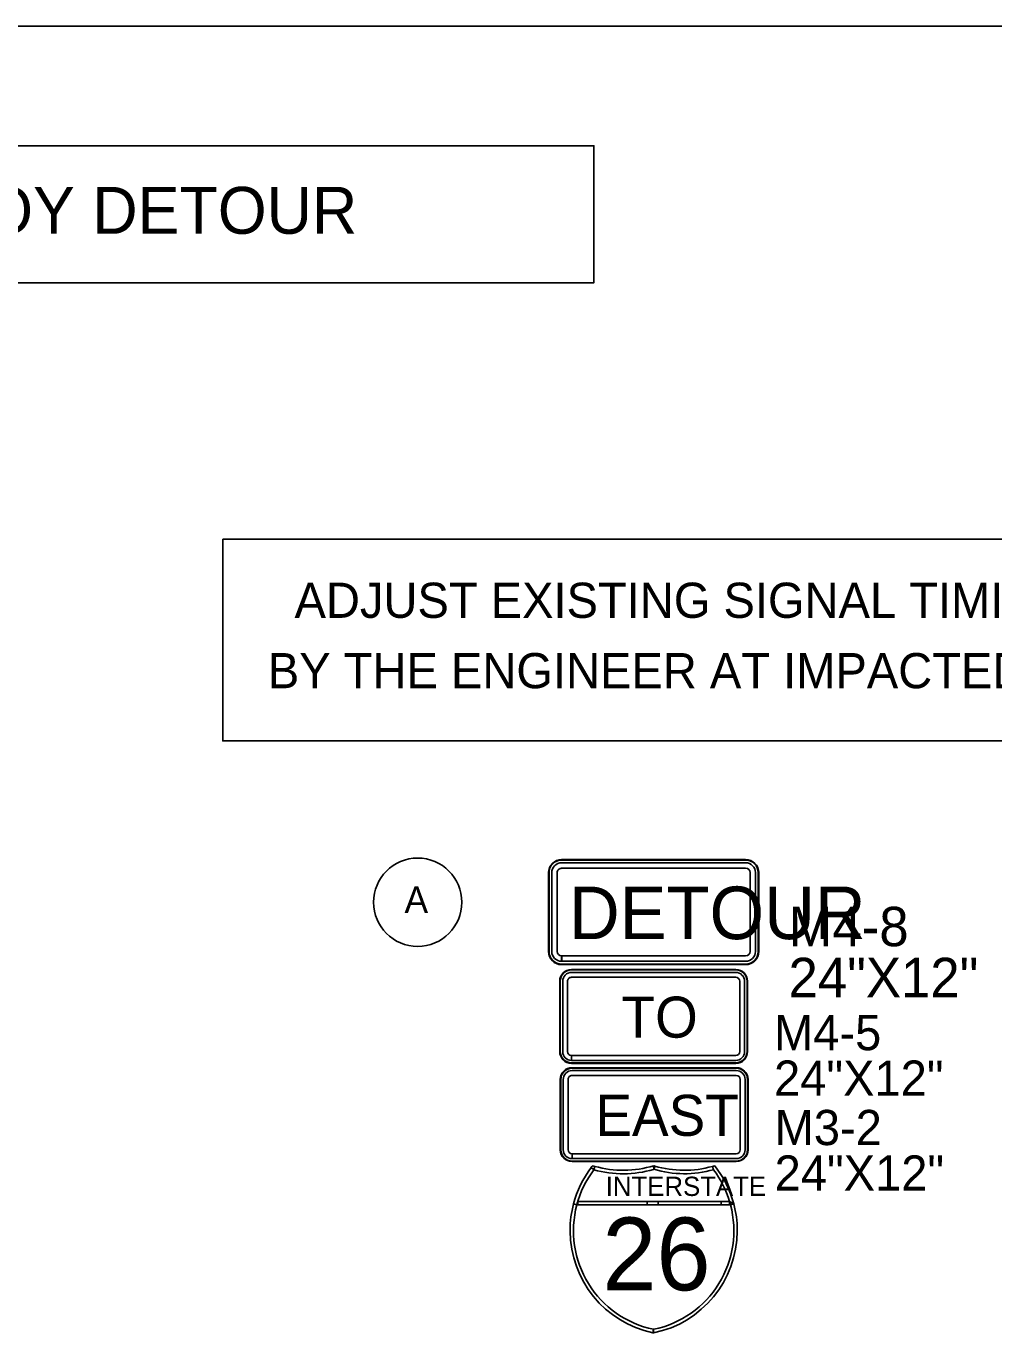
# Model space of a CAD drawing. Extents: x 886234 to 968767, y 455416 to 684046.
# Drawn here: x 914719 to 918843, y 530129 to 535699 of the extents above; entities that cross this region are included whole.
import ezdxf

# ---------------------------------------------------------------- set-up
doc = ezdxf.new("R2010")
doc.units = 0
for name, color, linetype in [('Scratch_Level_3', 7, 'Continuous'), ('TC DEV SIGN BLACK 239', 7, 'Continuous'), ('TC DEV SIGN BLACK ZERO', 7, 'Continuous'), ('TC DEV SIGN ORANGE', 7, 'Continuous'), ('TC DEV SIGN WHITE', 7, 'Continuous'), ('TC LABEL TEXT', 7, 'Continuous')]:
    doc.layers.add(name, color=color, linetype=linetype)

msp = doc.modelspace()

# ---------------------------------------------------------------- linework, layer by layer
at = {"layer": 'Scratch_Level_3'}
msp.add_line((904674.3, 535698.9), (939863.1, 535698.9), dxfattribs=at)
at = {"layer": 'TC DEV SIGN BLACK 239'}
for p, q in [((917007.9, 531209.4), (917007.9, 530909.4)), ((917028.7, 531209.4), (917028.7, 530909.4)), ((917745.5, 531246.9), (917045.4, 531246.9)), ((917745.5, 531226), (917045.4, 531226)), ((917762.1, 530909.4), (917762.1, 531209.4)), ((917783, 530909.4), (917783, 531209.4)), ((917045.4, 530871.9), (917045.4, 530892.7)), ((917045.6, 530892.7), (917745.5, 530892.7)), ((917045.6, 530892.7), (917045.6, 530871.9)), ((917045.6, 530871.9), (917745.5, 530871.9))]:
    msp.add_line(p, q, dxfattribs=at)
for centre, major_axis, start_param, end_param in [((917045.4, 531209.4), (37.5, 0), 1.570796, 3.141593), ((917045.4, 531209.4), (16.7, 0), 1.570796, 3.141593), ((917745.5, 531209.4), (37.5, 0), 0, 1.570796), ((917745.5, 531209.4), (16.7, 0), 0, 1.570796), ((917045.4, 530909.4), (37.5, 0), 3.141593, 4.712389), ((917045.4, 530909.4), (16.7, 0), 3.141593, 4.712389), ((917745.5, 530909.4), (37.5, 0), 4.712389, 6.283185), ((917745.5, 530909.4), (16.7, 0), 4.712389, 6.283185)]:
    msp.add_ellipse(centre, major_axis=major_axis, ratio=0.999865, start_param=start_param, end_param=end_param, dxfattribs=at)
at = {"layer": 'TC DEV SIGN BLACK ZERO'}
for p, q in [((917785.2, 532146.7), (917001.1, 532146.7)), ((916945.1, 532090.7), (916945.1, 531754.7)), ((916947.4, 532090.7), (916947.4, 531754.7)), ((916947.4, 532090.7), (916947.4, 532090.7)), ((916959.1, 532090.7), (916959.1, 531754.7)), ((916982.4, 532090.7), (916982.4, 531754.7)), ((917001.1, 532144.4), (917001.1, 532144.4)), ((917785.2, 532144.4), (917001.1, 532144.4)), ((917785.2, 532132.7), (917001.1, 532132.7)), ((917785.2, 532109.4), (917001.1, 532109.4)), ((917785.2, 532144.4), (917785.2, 532144.4)), ((917803.9, 531754.7), (917803.9, 532090.7)), ((917827.2, 531754.7), (917827.2, 532090.7)), ((917838.9, 532090.7), (917838.9, 532090.7)), ((917838.9, 531754.7), (917838.9, 532090.7)), ((917841.2, 531754.7), (917841.2, 532090.7)), ((916947.4, 531754.7), (916947.4, 531754.7)), ((917001.1, 531712.7), (917001.1, 531736.1)), ((917001.1, 531698.7), (917001.1, 531701.1)), ((917001.1, 531701.1), (917001.1, 531701.1)), ((917001.1, 531701.1), (917785.2, 531701.1)), ((917001.1, 531701.1), (917001.1, 531698.7)), ((917001.3, 531736.1), (917785.2, 531736.1)), ((917001.3, 531736.1), (917001.3, 531712.7)), ((917001.3, 531712.7), (917785.2, 531712.7)), ((917785.2, 531701.1), (917785.2, 531701.1)), ((917838.9, 531754.7), (917838.9, 531754.7)), ((917001.1, 531698.7), (917785.2, 531698.7)), ((917743.2, 531677.9), (917043.1, 531677.9)), ((917043.1, 531675.8), (917043.1, 531675.8)), ((917743.2, 531675.8), (917043.1, 531675.8)), ((917743.2, 531665.4), (917043.1, 531665.4)), ((917743.2, 531644.6), (917043.1, 531644.6)), ((917743.2, 531675.8), (917743.2, 531675.8)), ((916993.1, 531627.9), (916993.1, 531327.9)), ((916995.2, 531627.9), (916995.2, 531327.9)), ((916995.2, 531627.9), (916995.2, 531627.9)), ((917005.6, 531627.9), (917005.6, 531327.9)), ((917026.5, 531627.9), (917026.5, 531327.9)), ((917759.9, 531327.9), (917759.9, 531627.9)), ((917780.7, 531327.9), (917780.7, 531627.9)), ((917791.2, 531627.9), (917791.2, 531627.9)), ((917791.2, 531327.9), (917791.2, 531627.9)), ((917793.2, 531327.9), (917793.2, 531627.9)), ((916995.2, 531327.9), (916995.2, 531327.9)), ((917043.1, 531290.4), (917043.1, 531311.2)), ((917043.3, 531311.2), (917743.2, 531311.2)), ((917043.3, 531311.2), (917043.3, 531290.4)), ((917791.2, 531327.9), (917791.2, 531327.9)), ((917043.1, 531277.9), (917043.1, 531280)), ((917043.1, 531280), (917043.1, 531280)), ((917043.2, 531280), (917743.2, 531280)), ((917043.2, 531280), (917043.2, 531277.9)), ((917043.2, 531277.9), (917743.2, 531277.9)), ((917043.3, 531290.4), (917743.2, 531290.4)), ((917745.5, 531259.4), (917045.4, 531259.4)), ((917045.4, 531257.3), (917045.4, 531257.3)), ((917745.5, 531257.3), (917045.4, 531257.3)), ((917743.2, 531280), (917743.2, 531280)), ((917745.5, 531257.3), (917745.5, 531257.3)), ((916995.4, 531209.4), (916995.4, 530909.4)), ((916997.4, 531209.4), (916997.4, 530909.4)), ((916997.4, 531209.4), (916997.5, 531209.4)), ((917793.4, 531209.4), (917793.4, 531209.4)), ((917793.4, 530909.4), (917793.4, 531209.4)), ((917795.5, 530909.4), (917795.5, 531209.4)), ((916997.5, 530909.4), (916997.4, 530909.4)), ((917793.4, 530909.4), (917793.4, 530909.4)), ((917045.4, 530859.4), (917045.4, 530861.5)), ((917045.4, 530861.5), (917045.4, 530861.5)), ((917045.4, 530861.5), (917745.5, 530861.5)), ((917045.4, 530861.5), (917045.4, 530859.4)), ((917045.4, 530859.4), (917745.5, 530859.4)), ((917393.6, 530827.2), (917393.2, 530841.6)), ((917643.9, 530838.8), (917647.9, 530824.5)), ((917745.5, 530861.5), (917745.5, 530861.5)), ((917366, 530689.6), (917070.1, 530689.6)), ((917070.1, 530674.8), (917366, 530674.8)), ((917412.9, 530689.6), (917366, 530689.6)), ((917366, 530674.8), (917412.9, 530674.8)), ((917681.4, 530689.6), (917412.9, 530689.6)), ((917412.9, 530674.8), (917681.4, 530674.8)), ((917716.3, 530689.6), (917681.4, 530689.6)), ((917681.4, 530674.8), (917716.3, 530674.8)), ((917037, 530567.6), (917037, 530563.2)), ((917749.5, 530563), (917749.5, 530567.7))]:
    msp.add_line(p, q, dxfattribs=at)
for points in [[(917138.5, 530824.5), (917126.7, 530833.4)], [(917142.5, 530838.8), (917138.5, 530824.5)], [(917393.2, 530826.1), (917393.6, 530827.2)], [(917397.8, 530840.2), (917393.6, 530826.1)], [(917647.9, 530824.5), (917643.9, 530838.8)], [(917653.5, 530841.6), (917653.5, 530841.6), (917653.5, 530841.6)], [(917051.6, 530678.6), (917065.9, 530674.8)], [(917065.9, 530674.7), (917051.6, 530678.6)], [(917070.1, 530689.6), (917070.1, 530674.8)], [(917366, 530689.6), (917366, 530674.8)], [(917366, 530674.8), (917366, 530689.6)], [(917412.9, 530689.6), (917412.9, 530674.8)], [(917412.9, 530674.8), (917412.9, 530689.6)], [(917681.4, 530674.8), (917681.4, 530689.6)], [(917681.4, 530689.6), (917681.4, 530674.8)], [(917716.3, 530689.6), (917734.9, 530678.6)], [(917716.3, 530674.8), (917716.3, 530689.6)], [(917734.9, 530678.6), (917720.5, 530674.8)], [(917390.1, 530129.7), (917393.2, 530144.2)], [(917393.2, 530144.2), (917393.2, 530129.1)]]:
    msp.add_lwpolyline(points, dxfattribs=at)
for centre, radius, start, end in [((917482.3, 530565.4), 445.3, 142.9968, 165.2769), ((917482.3, 530565.4), 430.5, 142.9968, 165.2769), ((917263.1, 531267.4), 460.2, 254.2907, 286.4259), ((917263.1, 531267.4), 445.3, 254.2907, 286.9893), ((917523.5, 531266.8), 459.4, 253.5731, 285.7093), ((917523.3, 531267.4), 445.3, 253.6206, 285.7093), ((917523.3, 531267.4), 445.3, 285.7093, 286.9901), ((917304.2, 530565.4), 430.5, 16.7759, 37.0032), ((917304.2, 530565.4), 445.3, 14.7231, 38.3291), ((917482.3, 530565.4), 445.3, 165.2769, 179.7177), ((917480.2, 530564.1), 428.8, 165.0438, 258.3001), ((917306.3, 530564.1), 428.8, 281.7196, 14.964), ((917304.2, 530565.4), 445.3, 0.2997, 14.7231), ((917482.3, 530565.4), 445.3, 180.2823, 258.0591), ((917304.2, 530565.4), 445.3, 281.537, 359.7003), ((917304.2, 530565.4), 430.5, 281.9405, 281.9604)]:
    msp.add_arc(centre, radius, start, end, dxfattribs=at)
for centre, major_axis, start_param, end_param in [((917001.1, 532090.7), (56, 0), 1.570796, 3.141593), ((917785.2, 532090.7), (56, 0), 0, 1.570796), ((917001.1, 532090.7), (53.7, 0), 1.570796, 3.141593), ((917001.1, 532090.7), (42, 0), 1.570796, 3.141593), ((917001.1, 532090.7), (18.7, 0), 1.570796, 3.141593), ((917785.2, 532090.7), (53.7, 0), 0, 1.570796), ((917785.2, 532090.7), (42, 0), 0, 1.570796), ((917785.2, 532090.7), (18.7, 0), 0, 1.570796), ((917001.1, 531754.7), (56, 0), 3.141593, 4.712389), ((917001.1, 531754.7), (53.7, 0), 3.141593, 4.712389), ((917001.1, 531754.7), (42, 0), 3.141593, 4.712389), ((917001.1, 531754.7), (18.7, 0), 3.141593, 4.712389), ((917785.2, 531754.7), (42, 0), 4.712389, 6.283185), ((917785.2, 531754.7), (18.7, 0), 4.712389, 6.283185), ((917785.2, 531754.7), (56, 0), 4.712389, 6.283185), ((917785.2, 531754.7), (53.7, 0), 4.712389, 6.283185), ((917043.1, 531627.9), (50, 0), 1.570796, 3.141593), ((917043.1, 531627.9), (47.9, 0), 1.570796, 3.141593), ((917043.1, 531627.9), (37.5, 0), 1.570796, 3.141593), ((917043.1, 531627.9), (16.7, 0), 1.570796, 3.141593), ((917743.2, 531627.9), (50, 0), 0, 1.570796), ((917743.2, 531627.9), (47.9, 0), 0, 1.570796), ((917743.2, 531627.9), (37.5, 0), 0, 1.570796), ((917743.2, 531627.9), (16.7, 0), 0, 1.570796), ((917043.1, 531327.9), (50, 0), 3.141593, 4.712389), ((917043.1, 531327.9), (47.9, 0), 3.141593, 4.712389), ((917043.1, 531327.9), (37.5, 0), 3.141593, 4.712389), ((917043.1, 531327.9), (16.7, 0), 3.141593, 4.712389), ((917743.2, 531327.9), (37.5, 0), 4.712389, 6.283185), ((917743.2, 531327.9), (16.7, 0), 4.712389, 6.283185), ((917743.2, 531327.9), (50, 0), 4.712389, 6.283185), ((917743.2, 531327.9), (47.9, 0), 4.712389, 6.283185), ((917045.4, 531209.4), (50, 0), 1.570796, 3.141593), ((917045.4, 531209.4), (47.9, 0), 1.570796, 3.141593), ((917745.5, 531209.4), (50, 0), 0, 1.570796), ((917745.5, 531209.4), (47.9, 0), 0, 1.570796), ((917045.4, 530909.4), (50, 0), 3.141593, 4.712389), ((917045.4, 530909.4), (47.9, 0), 3.141593, 4.712389), ((917745.5, 530909.4), (50, 0), 4.712389, 6.283185), ((917745.5, 530909.4), (47.9, 0), 4.712389, 6.283185)]:
    msp.add_ellipse(centre, major_axis=major_axis, ratio=0.999865, start_param=start_param, end_param=end_param, dxfattribs=at)
at = {"layer": 'TC DEV SIGN ORANGE'}
for p, q in [((917785.2, 532146.7), (917001.1, 532146.7)), ((916945.1, 532090.7), (916945.1, 531754.7)), ((917841.2, 531754.7), (917841.2, 532090.7)), ((917001.1, 531698.7), (917785.2, 531698.7)), ((917743.2, 531677.9), (917043.1, 531677.9)), ((916993.1, 531627.9), (916993.1, 531327.9)), ((917793.2, 531327.9), (917793.2, 531627.9)), ((917043.1, 531277.9), (917743.2, 531277.9))]:
    msp.add_line(p, q, dxfattribs=at)
for centre, major_axis, start_param, end_param in [((917001.1, 532090.7), (56, 0), 1.570796, 3.141593), ((917785.2, 532090.7), (56, 0), 0, 1.570796), ((917001.1, 531754.7), (56, 0), 3.141593, 4.712389), ((917785.2, 531754.7), (56, 0), 4.712389, 6.283185), ((917043.1, 531627.9), (50, 0), 1.570796, 3.141593), ((917743.2, 531627.9), (50, 0), 0, 1.570796), ((917043.1, 531327.9), (50, 0), 3.141593, 4.712389), ((917743.2, 531327.9), (50, 0), 4.712389, 6.283185)]:
    msp.add_ellipse(centre, major_axis=major_axis, ratio=0.999865, start_param=start_param, end_param=end_param, dxfattribs=at)
at = {"layer": 'TC DEV SIGN WHITE'}
for p, q in [((917745.5, 531259.4), (917045.4, 531259.4)), ((916995.4, 531209.4), (916995.4, 530909.4)), ((917795.5, 530909.4), (917795.5, 531209.4)), ((917045.4, 530859.4), (917745.5, 530859.4)), ((917138.5, 530824.5), (917142.5, 530838.8)), ((917393.6, 530826.1), (917393.2, 530841.6)), ((917065.9, 530674.8), (917720.5, 530674.8)), ((917065.9, 530674.8), (917070.1, 530674.8)), ((917070.1, 530689.6), (917716.3, 530689.6)), ((917734.9, 530678.6), (917716.3, 530689.6)), ((917720.2, 530675.8), (917716.3, 530674.8)), ((917716.3, 530674.8), (917720.5, 530674.8)), ((917393.2, 530129.1), (917393.2, 530144.2))]:
    msp.add_line(p, q, dxfattribs=at)
for points in [[(917126.7, 530833.4), (917138.5, 530824.5)], [(917133, 530841.6), (917133, 530841.6), (917133, 530841.6)], [(917393.6, 530841.4), (917393.6, 530827.2), (917397.8, 530840.2)], [(917070.1, 530674.8), (917070.1, 530689.6)], [(917716.3, 530689.6), (917716.3, 530674.8), (917720.2, 530675.8), (917716.3, 530689.6)], [(917720.5, 530674.8), (917720.2, 530675.8)], [(917720.5, 530674.8), (917734.9, 530678.6)], [(917393.2, 530144.2), (917390.2, 530129.7), (917393.2, 530129.1)]]:
    msp.add_lwpolyline(points, dxfattribs=at)
for centre, radius, start, end in [((917482.3, 530565.4), 445.3, 141.6709, 142.9968), ((917263.1, 531267.4), 445.3, 253.0099, 254.2907), ((917523.3, 531267.4), 445.3, 253.0588, 253.6206), ((917482.3, 530565.4), 430.5, 163.2241, 165.2769), ((917304.2, 530565.4), 430.5, 14.7231, 16.7759), ((917482.3, 530565.4), 445.3, 258.458, 258.463), ((917304.2, 530565.4), 445.3, 281.5369590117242, 281.53700435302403)]:
    msp.add_arc(centre, radius, start, end, dxfattribs=at)
for centre, start_param, end_param in [((917045.4, 531209.4), 1.570796, 3.141593), ((917745.5, 531209.4), 0, 1.570796), ((917045.4, 530909.4), 3.141593, 4.712389), ((917745.5, 530909.4), 4.712389, 6.283185)]:
    msp.add_ellipse(centre, major_axis=(50, 0), ratio=0.999865, start_param=start_param, end_param=end_param, dxfattribs=at)
at = {"layer": 'TC LABEL TEXT'}
for points in [[(912611.9, 535189.1), (917138.8, 535189.1), (917138.8, 534605.4), (912611.9, 534605.4)], [(915557.2, 533511.7), (921252.4, 533511.7), (921252.4, 532652.5), (915557.2, 532652.5)]]:
    msp.add_lwpolyline(points, close=True, dxfattribs=at)
msp.add_circle((916387.7, 531964.7), 188.1, dxfattribs=at)

# ---------------------------------------------------------------- texts
at = {"layer": 'TC DEV SIGN BLACK 239'}
msp.add_text('EAST', height=175, rotation=360, dxfattribs=at).set_placement((917144.8, 530968.8))
at = {"layer": 'TC DEV SIGN BLACK ZERO'}
msp.add_text('DETOUR', height=224, dxfattribs=at).set_placement((917032.2, 531807.3))
for s, height, p in [('M4-8', 168, (917968, 531777.2)), ('24"X12"', 168, (917968, 531559.9)), ('TO', 175, (917256.4, 531387.3)), ('M4-5', 150, (917906.2, 531333.9)), ('24"X12"', 150, (917906.2, 531139.9)), ('M3-2', 150, (917908.7, 530929.4)), ('24"X12"', 150, (917908.7, 530735.4)), ('INTERSTATE', 82.13, (917189.1, 530712.6)), ('26', 310.26, (917174.3, 530310.4))]:
    msp.add_text(s, height=height, rotation=360, dxfattribs=at).set_placement(p)
at = {"layer": 'TC LABEL TEXT'}
for s, height, p in [('-Y3- WB AMBOY DETOUR', 200, (912876.2, 534813.8)), ('ADJUST EXISTING SIGNAL TIMING AS DIRECTED', 150, (915863, 533176.7)), ('BY THE ENGINEER AT IMPACTED TRAFFIC SIGNALS', 150, (915749.3, 532876.7)), ('A', 112.5, (916331.7, 531919.3))]:
    msp.add_text(s, height=height, dxfattribs=at).set_placement(p)

doc.saveas('drawing.dxf')
